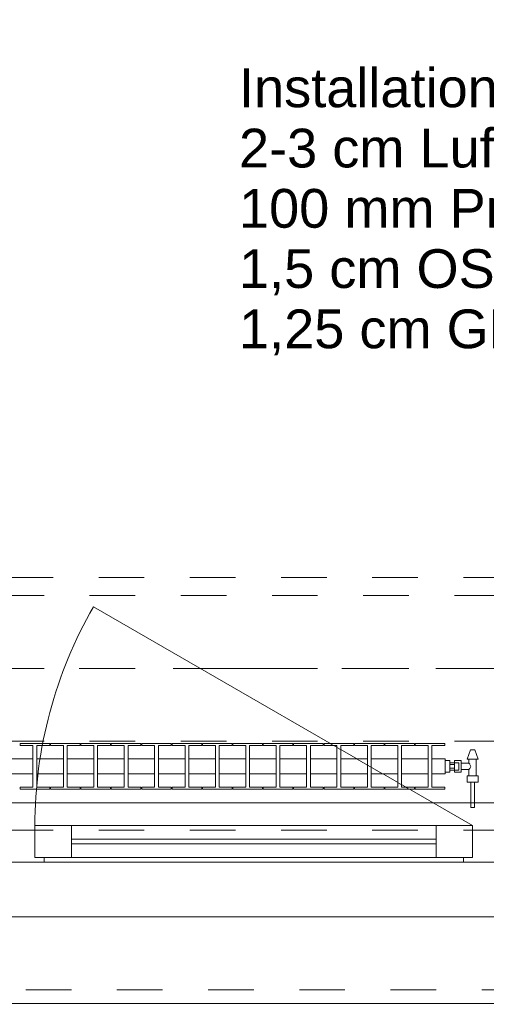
# Model space of a CAD drawing. Header units: metres. Extents: x -4 to 100, y -11 to 17.
# Tile 430 of 656: x 37.83 to 38.85, y -0.19 to 1.97. Entities that reach past the tile are written whole.
import ezdxf

# ---------------------------------------------------------------- set-up
doc = ezdxf.new("R2010")
doc.units = ezdxf.units.M
doc.header["$MEASUREMENT"] = 0
for name, pattern in [('Achse', [0.2, 0.1, -0.05, 0, -0.05]), ('Strichlinie doppelt', [0.546806, 0.264583, -0.105833, 0.070556, -0.105833]), ('Strichlinie eng', [0.115, 0.075, -0.04]), ('Untersicht', [0.1, 0.075, -0.025]), ('Wipeout_Contour', [1, 0, -1])]:
    doc.linetypes.add(name, pattern=pattern)
for name, color, linetype in [('152 - Bemaßung_ Beschriftung.Ausbau', 7, 'Continuous'), ('451 - Universal.Achsen Raster', 7, 'Continuous'), ('603 - Struktur.Bodenplatte_ Decke Roh', 7, 'Continuous'), ('604 - Struktur.Wand Aussen', 7, 'Continuous'), ('608 - Struktur.Träger', 7, 'Continuous'), ('650 - Abdeckung.Fußboden Aufbau', 7, 'Continuous'), ('653 - Abdeckung.TB Verkofferung', 7, 'Continuous'), ('801 - HKLSE.Heizung_ Klima_ Lüftung', 7, 'Continuous'), ('Neubau_152 - Bemaßung_ Beschriftung.Ausbau', 7, 'Continuous')]:
    doc.layers.add(name, color=color, linetype=linetype)
doc.styles.add('ERSTELLTER_STIL_2', font='txt')
doc.dimstyles.new('ERSTELLTER_STIL__3', dxfattribs={"dimtxt": 0.1, "dimasz": 0.0532, "dimexe": 0.18, "dimexo": 0.0625, "dimgap": 0, "dimtad": 1, "dimzin": 0, "dimdsep": 46, "dimtxsty": 'ERSTELLTER_STIL_2', "dimblk": 'ARROWHEAD_2', "dimblk1": 'ARROWHEAD_2', "dimblk2": 'ARROWHEAD_2', "dimcen": 0.09, "dimse1": 1, "dimse2": 1, "dimclrd": 7, "dimclre": 7, "dimclrt": 7, "dimazin": 0, "dimtfac": 1, "dimtdec": 4, "dimtmove": 0, "dimatfit": 3, "dimfxl": 1, "dimtolj": 1, "dimtzin": 0, "dimarcsym": 0})
doc.dimstyles.new('ERSTELLTER_STIL__4', dxfattribs={"dimtxt": 0.1, "dimasz": 0.0532, "dimexe": 0.18, "dimexo": 0.0625, "dimgap": 0, "dimtad": 1, "dimzin": 0, "dimdsep": 46, "dimtxsty": 'ERSTELLTER_STIL_2', "dimblk": 'ARROWHEAD_2', "dimblk1": 'ARROWHEAD_2', "dimblk2": 'ARROWHEAD_2', "dimcen": 0.09, "dimse1": 1, "dimse2": 1, "dimclrd": 7, "dimclre": 7, "dimclrt": 7, "dimazin": 0, "dimtfac": 1, "dimtdec": 4, "dimtmove": 2, "dimatfit": 3, "dimfxl": 1, "dimtolj": 1, "dimtzin": 0, "dimarcsym": 0})
doc.dimstyles.new('ERSTELLTER_STIL__5', dxfattribs={"dimtxt": 0.1, "dimasz": 0.0532, "dimexe": 0.18, "dimexo": 0.0625, "dimgap": 0, "dimtad": 1, "dimtih": 1, "dimtoh": 1, "dimzin": 0, "dimdsep": 46, "dimtxsty": 'ERSTELLTER_STIL_2', "dimblk": 'ARROWHEAD_2', "dimblk1": 'ARROWHEAD_2', "dimblk2": 'ARROWHEAD_2', "dimcen": 0.09, "dimse1": 1, "dimse2": 1, "dimclrd": 7, "dimclre": 7, "dimclrt": 7, "dimazin": 0, "dimtfac": 1, "dimtdec": 4, "dimtmove": 0, "dimatfit": 3, "dimfxl": 1, "dimtolj": 1, "dimtzin": 0, "dimarcsym": 0})
doc.dimstyles.new('ERSTELLTER_STIL__8', dxfattribs={"dimtxt": 0.18, "dimasz": 0.03648, "dimexe": 0.18, "dimexo": 0.0625, "dimgap": 0, "dimtad": 0, "dimtih": 1, "dimtoh": 1, "dimdec": 4, "dimzin": 0, "dimdsep": 46, "dimcen": 0.09, "dimadec": 0, "dimazin": 0, "dimtfac": 1, "dimtdec": 4, "dimtmove": 0, "dimatfit": 3, "dimldrblk": 'ARROWHEAD_11', "dimfxl": 1, "dimtolj": 1, "dimtzin": 0, "dimarcsym": 0})

# ---------------------------------------------------------------- blocks, each defined once
blk = doc.blocks.new('ARROWHEAD_11')
at = {"color": 0, "linetype": 'Continuous', "lineweight": 0}
blk.add_line((0, 0), (-1, 0), dxfattribs=at)
at = {"color": 0, "linetype": 'Continuous', "lineweight": 0, "const_width": 0.25, "flags": 128}
blk.add_lwpolyline([(-0.125, 0, 1), (0.125, 0, 1)], format="xyb", close=True, dxfattribs=at)
blk = doc.blocks.new('*D462')
at = {"layer": '152 - Bemaßung_ Beschriftung.Ausbau', "color": 7, "linetype": 'Continuous', "lineweight": 5}
for p, q in [((37.14, -4.1125), (37.14, -4.0075)), ((35.9602, -4.025), (35.9198, -4.095)), ((37.1602, -4.025), (37.1198, -4.095)), ((35.94, -4.06), (37.14, -4.06)), ((37.14, -4.06), (39.54, -4.06))]:
    blk.add_line(p, q, dxfattribs=at)
at = {"layer": '152 - Bemaßung_ Beschriftung.Ausbau', "color": 7, "lineweight": 5, "insert": (36.407, -4.04), "char_height": 0.1, "attachment_point": 7, "style": 'ERSTELLTER_STIL_2'}
blk.add_mtext('\\A1;{\\pql;\\fArial|b0|i0|c0|p38;1,20}', dxfattribs=at)
blk = doc.blocks.new('ARROWHEAD_2')
at = {"color": 0, "linetype": 'Continuous', "lineweight": 0}
for p, q in [((-0.378, -0.655), (0.378, 0.655)), ((0, 0), (-1, 0))]:
    blk.add_line(p, q, dxfattribs=at)
blk = doc.blocks.new('*D463')
at = {"layer": '152 - Bemaßung_ Beschriftung.Ausbau', "color": 7, "linetype": 'Continuous', "lineweight": 5}
for p, q in [((39.54, -4.1125), (39.54, -4.0075)), ((37.1602, -4.025), (37.1198, -4.095)), ((39.5602, -4.025), (39.5198, -4.095)), ((37.14, -4.06), (39.54, -4.06)), ((39.54, -4.06), (40.74, -4.06))]:
    blk.add_line(p, q, dxfattribs=at)
at = {"layer": '152 - Bemaßung_ Beschriftung.Ausbau', "color": 7, "lineweight": 5, "char_height": 0.1, "attachment_point": 7, "style": 'ERSTELLTER_STIL_2'}
for s, insert in [('\\A1;{\\pql;\\fArial|b0|i0|c0|p38;2,40}', (38.207, -4.04)), ('\\A1;{\\pql;\\fArial|b0|i0|c0|p38;2,01}', (38.207, -4.18))]:
    blk.add_mtext(s, dxfattribs=dict(at, insert=insert))
blk = doc.blocks.new('*D496')
at = {"layer": '152 - Bemaßung_ Beschriftung.Ausbau', "color": 7, "linetype": 'Continuous', "lineweight": 5}
for p, q in [((36.6, -4.6125), (36.6, -4.5075)), ((36.4802, -4.525), (36.4398, -4.595)), ((36.6202, -4.525), (36.5798, -4.595)), ((36.46, -4.56), (36.6, -4.56)), ((36.6, -4.56), (39.8925, -4.56))]:
    blk.add_line(p, q, dxfattribs=at)
blk = doc.blocks.new('*D497')
at = {"layer": '152 - Bemaßung_ Beschriftung.Ausbau', "color": 7, "linetype": 'Continuous', "lineweight": 5}
for p, q in [((39.8925, -4.6125), (39.8925, -4.5075)), ((36.6202, -4.525), (36.5798, -4.595)), ((39.9127, -4.525), (39.8723, -4.595)), ((36.6, -4.56), (39.8925, -4.56)), ((39.8925, -4.56), (40.05, -4.56))]:
    blk.add_line(p, q, dxfattribs=at)
at = {"layer": '152 - Bemaßung_ Beschriftung.Ausbau', "color": 7, "lineweight": 5, "char_height": 0.1, "attachment_point": 7, "style": 'ERSTELLTER_STIL_2'}
for s, insert in [('\\A1;{\\pql;\\fArial|b0|i0|c0|p38;15\\fArial|b0|i0|c0|p38;\\A1{\\H.66x;\\S75^  ;}}', (39.6203, -4.5416)), ('\\A1;{\\pql;\\fArial|b0|i0|c0|p38;3,29\\fArial|b0|i0|c0|p38;\\A1{\\H.66x;\\S25^  ;}}', (37.9372, -4.5594))]:
    blk.add_mtext(s, dxfattribs=dict(at, insert=insert))
blk = doc.blocks.new('*D541')
at = {"layer": '152 - Bemaßung_ Beschriftung.Ausbau', "color": 7, "linetype": 'Continuous', "lineweight": 5}
for p, q in [((36.68, -5.1125), (36.68, -5.0075)), ((36.4002, -5.025), (36.3598, -5.095)), ((36.7002, -5.025), (36.6598, -5.095)), ((36.38, -5.06), (36.68, -5.06)), ((36.68, -5.06), (39.98, -5.06))]:
    blk.add_line(p, q, dxfattribs=at)
at = {"layer": '152 - Bemaßung_ Beschriftung.Ausbau', "color": 7, "lineweight": 5, "insert": (36.4541, -5.04), "char_height": 0.1, "attachment_point": 7, "style": 'ERSTELLTER_STIL_2'}
blk.add_mtext('\\A1;{\\pql;\\fArial|b0|i0|c0|p38;30}', dxfattribs=at)
blk = doc.blocks.new('*D542')
at = {"layer": '152 - Bemaßung_ Beschriftung.Ausbau', "color": 7, "linetype": 'Continuous', "lineweight": 5}
for p, q in [((39.98, -5.1125), (39.98, -5.0075)), ((36.7002, -5.025), (36.6598, -5.095)), ((40.0002, -5.025), (39.9598, -5.095)), ((36.68, -5.06), (39.98, -5.06)), ((39.98, -5.06), (40.28, -5.06))]:
    blk.add_line(p, q, dxfattribs=at)
at = {"layer": '152 - Bemaßung_ Beschriftung.Ausbau', "color": 7, "lineweight": 5, "insert": (38.197, -5.04), "char_height": 0.1, "attachment_point": 7, "style": 'ERSTELLTER_STIL_2'}
blk.add_mtext('\\A1;{\\pql;\\fArial|b0|i0|c0|p38;3,30}', dxfattribs=at)
blk = doc.blocks.new('*D562')
at = {"layer": '152 - Bemaßung_ Beschriftung.Ausbau', "color": 7, "linetype": 'Continuous', "lineweight": 5}
for p, q in [((-0.1448, -6.025), (-0.1852, -6.095)), ((-0.165, -6.1125), (-0.165, -6.0075)), ((62.4048, -6.095), (62.4452, -6.025)), ((62.425, -6.1125), (62.425, -6.0075)), ((-0.1992, -6.06), (-0.165, -6.06)), ((-0.165, -6.06), (62.425, -6.06)), ((62.425, -6.06), (62.4593, -6.06))]:
    blk.add_line(p, q, dxfattribs=at)
at = {"layer": '152 - Bemaßung_ Beschriftung.Ausbau', "color": 7, "lineweight": 5, "insert": (30.959, -6.04), "char_height": 0.1, "attachment_point": 7, "style": 'ERSTELLTER_STIL_2'}
blk.add_mtext('\\A1;{\\pql;\\fArial|b0|i0|c0|p38;62,59}', dxfattribs=at)
blk = doc.blocks.new('*D712')
at = {"layer": '152 - Bemaßung_ Beschriftung.Ausbau', "color": 7, "linetype": 'Continuous', "lineweight": 5}
for p, q in [((45.7453, 0.0252), (45.8153, -0.0152)), ((45.7803, -0.07), (45.7803, 0.005)), ((45.7453, -0.0498), (45.8153, -0.0902)), ((45.8328, -0.07), (45.7278, -0.07))]:
    blk.add_line(p, q, dxfattribs=at)
at = {"color": 254, "linetype": 'Wipeout_Contour', "lineweight": 0, "ltscale": 182.403055}
blk.add_wipeout([(45.6694, -0.1053), (45.6694, 0.0635), (45.5265, 0.0635), (45.5265, -0.1053)], dxfattribs=at).dxf.layer = '152 - Bemaßung_ Beschriftung.Ausbau'
blk = doc.blocks.new('*D713')
at = {"layer": '152 - Bemaßung_ Beschriftung.Ausbau', "color": 7, "linetype": 'Continuous', "lineweight": 5}
for p, q in [((45.7803, 0.245), (45.7803, 3.72)), ((45.7453, 0.2652), (45.8153, 0.2248)), ((45.8328, 0.245), (45.7278, 0.245)), ((45.7803, 0.005), (45.7803, 0.245)), ((45.7453, 0.0252), (45.8153, -0.0152)), ((45.8328, 0.005), (45.7278, 0.005)), ((45.7803, -0.07), (45.7803, 0.005))]:
    blk.add_line(p, q, dxfattribs=at)
at = {"color": 254, "linetype": 'Wipeout_Contour', "lineweight": 0, "ltscale": 182.403055}
blk.add_wipeout([(45.6694, -0.1053), (45.6694, 0.0635), (45.5265, 0.0635), (45.5265, -0.1053)], dxfattribs=at).dxf.layer = '152 - Bemaßung_ Beschriftung.Ausbau'
at = {"color": 254, "linetype": 'Wipeout_Contour', "lineweight": 0, "ltscale": 182.853328}
blk.add_wipeout([(45.7791, 0.0304), (45.7791, 0.2196), (45.6416, 0.2196), (45.6416, 0.0304)], dxfattribs=at).dxf.layer = '152 - Bemaßung_ Beschriftung.Ausbau'
at = {"layer": '152 - Bemaßung_ Beschriftung.Ausbau', "color": 7, "lineweight": 5, "insert": (45.7603, 0.0491), "char_height": 0.1, "attachment_point": 7, "rotation": 90, "style": 'ERSTELLTER_STIL_2'}
blk.add_mtext('\\A1;{\\pql;\\fArial|b0|i0|c0|p38;24}', dxfattribs=at)
blk = doc.blocks.new('*D714')
at = {"layer": '152 - Bemaßung_ Beschriftung.Ausbau', "color": 7, "linetype": 'Continuous', "lineweight": 5}
for p, q in [((45.7453, 3.7402), (45.8153, 3.6998)), ((45.8328, 3.72), (45.7278, 3.72)), ((45.7803, 0.245), (45.7803, 3.72)), ((45.7453, 0.2652), (45.8153, 0.2248))]:
    blk.add_line(p, q, dxfattribs=at)
at = {"layer": '152 - Bemaßung_ Beschriftung.Ausbau', "color": 7, "lineweight": 5, "char_height": 0.1, "attachment_point": 7, "rotation": 90, "style": 'ERSTELLTER_STIL_2'}
for s, insert in [('\\A1;{\\pql;\\fArial|b0|i0|c0|p38;17\\fArial|b0|i0|c0|p38;\\A1{\\H.66x;\\S5^  ;}}', (45.7614, 3.4979)), ('\\A1;{\\pql;\\fArial|b0|i0|c0|p38;3,47\\fArial|b0|i0|c0|p38;\\A1{\\H.66x;\\S5^  ;}}', (45.7797, 1.7235))]:
    blk.add_mtext(s, dxfattribs=dict(at, insert=insert))
blk = doc.blocks.new('*D718')
at = {"layer": '152 - Bemaßung_ Beschriftung.Ausbau', "color": 7, "linetype": 'Continuous', "lineweight": 5}
for p, q in [((44.3412, 0.71), (44.3412, 0.84)), ((44.3062, 0.7302), (44.3762, 0.6898)), ((44.3937, 0.71), (44.2887, 0.71)), ((44.3412, 0.245), (44.3412, 0.71)), ((44.3062, 0.2652), (44.3762, 0.2248)), ((44.3937, 0.245), (44.2887, 0.245)), ((44.3412, 0.2108), (44.3412, 0.245))]:
    blk.add_line(p, q, dxfattribs=at)
at = {"layer": '152 - Bemaßung_ Beschriftung.Ausbau', "color": 7, "lineweight": 5, "char_height": 0.1, "attachment_point": 7, "rotation": 90, "style": 'ERSTELLTER_STIL_2'}
for s, insert in [('\\A1;{\\pql;\\fArial|b0|i0|c0|p38;13}', (44.3212, 0.538)), ('\\A1;{\\pql;\\fArial|b0|i0|c0|p38;46\\fArial|b0|i0|c0|p38;\\A1{\\H.66x;\\S5^  ;}}', (44.3229, 0.0229))]:
    blk.add_mtext(s, dxfattribs=dict(at, insert=insert))
blk = doc.blocks.new('*D727')
at = {"layer": '152 - Bemaßung_ Beschriftung.Ausbau', "color": 7, "linetype": 'Continuous', "lineweight": 5}
for p, q in [((40.9797, 0.93), (40.8747, 0.93)), ((40.8922, 0.9502), (40.9622, 0.9098)), ((40.9272, 0.245), (40.9272, 0.93)), ((40.8922, 0.2652), (40.9622, 0.2248)), ((40.9797, 0.245), (40.8747, 0.245)), ((40.9272, 0.2108), (40.9272, 0.245))]:
    blk.add_line(p, q, dxfattribs=at)
at = {"layer": '152 - Bemaßung_ Beschriftung.Ausbau', "color": 7, "lineweight": 5, "char_height": 0.1, "attachment_point": 7, "rotation": 90, "style": 'ERSTELLTER_STIL_2'}
for s, insert in [('\\A1;{\\pql;\\fArial|b0|i0|c0|p38;68\\fArial|b0|i0|c0|p38;\\A1{\\H.66x;\\S5^  ;}}', (40.9088, 0.4486)), ('\\A1;{\\pql;\\fArial|b0|i0|c0|p38;3}', (40.9072, 0.8339))]:
    blk.add_mtext(s, dxfattribs=dict(at, insert=insert))
blk = doc.blocks.new('*D747')
at = {"layer": '152 - Bemaßung_ Beschriftung.Ausbau', "color": 7, "linetype": 'Continuous', "lineweight": 5}
for p, q in [((-0.165, -5.6125), (-0.165, -5.5075)), ((43.74, -5.6125), (43.74, -5.5075)), ((-0.1448, -5.525), (-0.1852, -5.595)), ((43.7602, -5.525), (43.7198, -5.595)), ((-0.1992, -5.56), (-0.165, -5.56)), ((-0.165, -5.56), (43.74, -5.56)), ((43.74, -5.56), (43.89, -5.56))]:
    blk.add_line(p, q, dxfattribs=at)
at = {"layer": '152 - Bemaßung_ Beschriftung.Ausbau', "color": 7, "lineweight": 5, "char_height": 0.1, "attachment_point": 7, "style": 'ERSTELLTER_STIL_2'}
for s, insert in [('\\A1;{\\pql;\\fArial|b0|i0|c0|p38;43,90\\fArial|b0|i0|c0|p38;\\A1{\\H.66x;\\S5^  ;}}', (21.5915, -5.5594)), ('\\A1;{\\pql;\\fArial|b0|i0|c0|p38;15}', (43.7399, -5.5505))]:
    blk.add_mtext(s, dxfattribs=dict(at, insert=insert))

msp = doc.modelspace()

# ---------------------------------------------------------------- linework, layer by layer
at = {"layer": '451 - Universal.Achsen Raster', "color": 160, "linetype": 'Strichlinie doppelt', "lineweight": 9, "true_color": 0x3232ff}
msp.add_line((64.935, 0.55), (-3.175, 0.55), dxfattribs=at)
at = {"layer": '603 - Struktur.Bodenplatte_ Decke Roh', "color": 7, "linetype": 'Continuous', "lineweight": 18, "flags": 128}
msp.add_lwpolyline([(-0.015, 13.695), (-0.015, 0.005), (43.89, 0.005)], dxfattribs=at)
at = {"layer": '604 - Struktur.Wand Aussen', "color": 7, "linetype": 'Continuous', "lineweight": 13}
for p, q in [((37.82, 0.195), (37.84, 0.195)), ((37.84, 0.195), (37.86, 0.195)), ((37.86, 0.135), (37.86, 0.205)), ((37.86, 0.205), (37.94, 0.205)), ((37.86, 0.195), (37.86, 0.135)), ((37.94, 0.205), (38.74, 0.205)), ((37.94, 0.205), (37.94, 0.135)), ((38.74, 0.135), (38.74, 0.205)), ((38.74, 0.205), (38.82, 0.205)), ((38.82, 0.205), (38.82, 0.135)), ((38.82, 0.135), (38.82, 0.195)), ((38.82, 0.195), (38.84, 0.195)), ((38.84, 0.195), (38.86, 0.195)), ((37.94, 0.175), (38.74, 0.175)), ((38.74, 0.165), (37.94, 0.165)), ((37.86, 0.135), (37.88, 0.135)), ((37.94, 0.135), (37.86, 0.135)), ((37.88, 0.135), (37.88, 0.125)), ((38.74, 0.135), (37.94, 0.135)), ((38.82, 0.135), (38.74, 0.135)), ((38.8, 0.125), (38.8, 0.135)), ((38.8, 0.135), (38.82, 0.135)), ((37.84, 0.125), (37.8, 0.125)), ((37.88, 0.125), (37.84, 0.125)), ((38.8, 0.125), (37.88, 0.125)), ((38.84, 0.125), (38.8, 0.125)), ((38.88, 0.125), (38.84, 0.125))]:
    msp.add_line(p, q, dxfattribs=at)
at = {"layer": '604 - Struktur.Wand Aussen', "color": 7, "linetype": 'Strichlinie eng', "lineweight": 9}
msp.add_line((37.24, -0.155), (39.44, -0.155), dxfattribs=at)
at = {"layer": '604 - Struktur.Wand Aussen', "color": 7, "linetype": 'Continuous', "lineweight": 9}
msp.add_line((37.24, -0.185), (39.44, -0.185), dxfattribs=at)
at = {"layer": '608 - Struktur.Träger', "color": 7, "linetype": 'Untersicht', "lineweight": 13}
msp.add_line((0.38, 0.71), (61.88, 0.71), dxfattribs=at)
at = {"layer": '608 - Struktur.Träger', "color": 7, "linetype": 'Achse', "lineweight": 9}
msp.add_line((0.38, 0.55), (61.88, 0.55), dxfattribs=at)
at = {"layer": '650 - Abdeckung.Fußboden Aufbau', "color": 7, "linetype": 'Continuous', "lineweight": 13, "flags": 128}
msp.add_lwpolyline([(36.6, 0.71), (36.69, 0.71), (36.69, 0.255), (39.8925, 0.255), (39.8925, 5.8285), (38.86, 5.8285)], dxfattribs=at)
at = {"layer": '653 - Abdeckung.TB Verkofferung', "color": 7, "linetype": 'Untersicht', "lineweight": 9}
for p, q in [((36.6, 0.7495), (40.05, 0.7495)), ((36.6, 0.195), (40.05, 0.195))]:
    msp.add_line(p, q, dxfattribs=at)

# ---------------------------------------------------------------- texts
at = {"layer": 'Neubau_152 - Bemaßung_ Beschriftung.Ausbau', "color": 1, "linetype": 'Continuous', "lineweight": 13, "insert": (38.3076, 1.866), "char_height": 0.085, "attachment_point": 1, "line_spacing_factor": 0.932929, "style": 'ERSTELLTER_STIL_2'}
msp.add_mtext('\\A1;{\\pql;\\fArial|b0|i0|c0|p38;Installationswand\\P\\pql;\\fArial|b0|i0|c0|p38;2-3 cm Luftschicht\\P\\pql;\\fArial|b0|i0|c0|p38;100\\fArial|b0|i0|c0|p38; mm Profil\\P\\pql;\\fArial|b0|i0|c0|p38;1,5 cm OSB\\P\\pql;\\fArial|b0|i0|c0|p38;1,25 cm GKB }', dxfattribs=at)

# ---------------------------------------------------------------- dimensions: what is measured, and where the dimension line sits
at = {"layer": '152 - Bemaßung_ Beschriftung.Ausbau', "color": 7, "linetype": 'Continuous', "lineweight": 5}
for base, p1, p2, picture, middle in [((37.14, -4.06), (35.94, 0.125), (37.14, 0.125), '*D462', (36.5369, -3.99)), ((39.54, -4.06), (37.14, 0.125), (39.54, 0.125), '*D463', (38.3369, -3.99)), ((62.425, -6.06), (-0.165, -0.145), (62.425, -0.145), '*D562', (31.127, -5.99)), ((43.7400000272, -5.5599999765), (-0.165, -0.145), (43.7400000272, -0.145), '*D747', (21.8945452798, -5.4899999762))]:
    dim = msp.add_linear_dim(base=base, p1=p1, p2=p2, angle=0, dimstyle='ERSTELLTER_STIL__5', dxfattribs=at)
    dim.commit()
    dim.dimension.update_dxf_attribs({"geometry": picture, "text_midpoint": middle, "dimtype": 160})

# ---------------------------------------------------------------- leaders
at = {"layer": 'Neubau_152 - Bemaßung_ Beschriftung.Ausbau', "color": 1, "linetype": 'Continuous', "lineweight": 13, "annotation_type": 0, "has_hookline": 1, "hookline_direction": 1, "text_width": 0.9584}
msp.add_leader([(39.905, 1.5393), (39.3026, 1.866), (39.266, 1.866)], dimstyle='ERSTELLTER_STIL__8', dxfattribs=at)

# ---------------------------------------------------------------- next in the draw order: wipeouts: each hides what was drawn before it
at = {"color": 254, "linetype": 'Wipeout_Contour', "lineweight": 0, "ltscale": 9336.451758}
msp.add_wipeout([(37.76, 0.3183), (37.7892, 0.3183), (37.7892, 0.2892), (37.7608, 0.2892), (37.7608, 0.285), (37.8258, 0.285), (37.8258, 0.2892), (37.7975, 0.2892), (37.7975, 0.3183), (37.8558, 0.3183), (37.8558, 0.2892), (37.8275, 0.2892), (37.8275, 0.285), (37.8925, 0.285), (37.8925, 0.2892), (37.8642, 0.2892), (37.8642, 0.3183), (37.9225, 0.3183), (37.9225, 0.2892), (37.8942, 0.2892), (37.8942, 0.285), (37.9592, 0.285), (37.9592, 0.2892), (37.9308, 0.2892), (37.9308, 0.3183), (37.9892, 0.3183), (37.9892, 0.2892), (37.9608, 0.2892), (37.9608, 0.285), (38.0258, 0.285), (38.0258, 0.2892), (37.9975, 0.2892), (37.9975, 0.3183), (38.0558, 0.3183), (38.0558, 0.2892), (38.0275, 0.2892), (38.0275, 0.285), (38.0925, 0.285), (38.0925, 0.2892), (38.0642, 0.2892), (38.0642, 0.3183), (38.1225, 0.3183), (38.1225, 0.2892), (38.0942, 0.2892), (38.0942, 0.285), (38.1592, 0.285), (38.1592, 0.2892), (38.1308, 0.2892), (38.1308, 0.3183), (38.1892, 0.3183), (38.1892, 0.2892), (38.1608, 0.2892), (38.1608, 0.285), (38.2258, 0.285), (38.2258, 0.2892), (38.1975, 0.2892), (38.1975, 0.3183), (38.2558, 0.3183), (38.2558, 0.2892), (38.2275, 0.2892), (38.2275, 0.285), (38.2925, 0.285), (38.2925, 0.2892), (38.2642, 0.2892), (38.2642, 0.3183), (38.3225, 0.3183), (38.3225, 0.2892), (38.2942, 0.2892), (38.2942, 0.285), (38.3592, 0.285), (38.3592, 0.2892), (38.3308, 0.2892), (38.3308, 0.3183), (38.3892, 0.3183), (38.3892, 0.2892), (38.3608, 0.2892), (38.3608, 0.285), (38.4258, 0.285), (38.4258, 0.2892), (38.3975, 0.2892), (38.3975, 0.3183), (38.4558, 0.3183), (38.4558, 0.2892), (38.4275, 0.2892), (38.4275, 0.285), (38.4925, 0.285), (38.4925, 0.2892), (38.4642, 0.2892), (38.4642, 0.3183), (38.5225, 0.3183), (38.5225, 0.2892), (38.4942, 0.2892), (38.4942, 0.285), (38.5592, 0.285), (38.5592, 0.2892), (38.5308, 0.2892), (38.5308, 0.3183), (38.5892, 0.3183), (38.5892, 0.2892), (38.5608, 0.2892), (38.5608, 0.285), (38.6258, 0.285), (38.6258, 0.2892), (38.5975, 0.2892), (38.5975, 0.3183), (38.6558, 0.3183), (38.6558, 0.2892), (38.6275, 0.2892), (38.6275, 0.285), (38.6925, 0.285), (38.6925, 0.2892), (38.6642, 0.2892), (38.6642, 0.3183), (38.7225, 0.3183), (38.7225, 0.2892), (38.6942, 0.2892), (38.6942, 0.285), (38.7592, 0.285), (38.7592, 0.2892), (38.7308, 0.2892), (38.7308, 0.3183), (38.76, 0.3183), (38.76, 0.3517), (38.7308, 0.3517), (38.7308, 0.3808), (38.7592, 0.3808), (38.7592, 0.385), (38.6942, 0.385), (38.6942, 0.3808), (38.7225, 0.3808), (38.7225, 0.3517), (38.6642, 0.3517), (38.6642, 0.3808), (38.6925, 0.3808), (38.6925, 0.385), (38.6275, 0.385), (38.6275, 0.3808), (38.6558, 0.3808), (38.6558, 0.3517), (38.5975, 0.3517), (38.5975, 0.3808), (38.6258, 0.3808), (38.6258, 0.385), (38.5608, 0.385), (38.5608, 0.3808), (38.5892, 0.3808), (38.5892, 0.3517), (38.5308, 0.3517), (38.5308, 0.3808), (38.5592, 0.3808), (38.5592, 0.385), (38.4942, 0.385), (38.4942, 0.3808), (38.5225, 0.3808), (38.5225, 0.3517), (38.4642, 0.3517), (38.4642, 0.3808), (38.4925, 0.3808), (38.4925, 0.385), (38.4275, 0.385), (38.4275, 0.3808), (38.4558, 0.3808), (38.4558, 0.3517), (38.3975, 0.3517), (38.3975, 0.3808), (38.4258, 0.3808), (38.4258, 0.385), (38.3608, 0.385), (38.3608, 0.3808), (38.3892, 0.3808), (38.3892, 0.3517), (38.3308, 0.3517), (38.3308, 0.3808), (38.3592, 0.3808), (38.3592, 0.385), (38.2942, 0.385), (38.2942, 0.3808), (38.3225, 0.3808), (38.3225, 0.3517), (38.2642, 0.3517), (38.2642, 0.3808), (38.2925, 0.3808), (38.2925, 0.385), (38.2275, 0.385), (38.2275, 0.3808), (38.2558, 0.3808), (38.2558, 0.3517), (38.1975, 0.3517), (38.1975, 0.3808), (38.2258, 0.3808), (38.2258, 0.385), (38.1608, 0.385), (38.1608, 0.3808), (38.1892, 0.3808), (38.1892, 0.3517), (38.1308, 0.3517), (38.1308, 0.3808), (38.1592, 0.3808), (38.1592, 0.385), (38.0942, 0.385), (38.0942, 0.3808), (38.1225, 0.3808), (38.1225, 0.3517), (38.0642, 0.3517), (38.0642, 0.3808), (38.0925, 0.3808), (38.0925, 0.385), (38.0275, 0.385), (38.0275, 0.3808), (38.0558, 0.3808), (38.0558, 0.3517), (37.9975, 0.3517), (37.9975, 0.3808), (38.0258, 0.3808), (38.0258, 0.385), (37.9608, 0.385), (37.9608, 0.3808), (37.9892, 0.3808), (37.9892, 0.3517), (37.9308, 0.3517), (37.9308, 0.3808), (37.9592, 0.3808), (37.9592, 0.385), (37.8942, 0.385), (37.8942, 0.3808), (37.9225, 0.3808), (37.9225, 0.3517), (37.8642, 0.3517), (37.8642, 0.3808), (37.8925, 0.3808), (37.8925, 0.385), (37.8275, 0.385), (37.8275, 0.3808), (37.8558, 0.3808), (37.8558, 0.3517), (37.7975, 0.3517), (37.7975, 0.3808), (37.8258, 0.3808), (37.8258, 0.385), (37.7608, 0.385), (37.7608, 0.3808), (37.7892, 0.3808), (37.7892, 0.3517), (37.76, 0.3517)], dxfattribs=at).dxf.layer = '801 - HKLSE.Heizung_ Klima_ Lüftung'

# ---------------------------------------------------------------- next in the draw order: linework, layer by layer
at = {"layer": '604 - Struktur.Wand Aussen', "color": 7, "linetype": 'Continuous', "lineweight": 9}
msp.add_arc((38.82, 0.205), 0.96, 150, 180, dxfattribs=at)
at = {"layer": '608 - Struktur.Träger', "color": 7, "linetype": 'Untersicht', "lineweight": 13}
msp.add_line((0.38, 0.39), (61.88, 0.39), dxfattribs=at)
at = {"layer": '801 - HKLSE.Heizung_ Klima_ Lüftung', "color": 7, "linetype": 'Continuous', "lineweight": 5}
for p, q in [((37.8275, 0.385), (37.8925, 0.385)), ((37.8275, 0.3808), (37.8275, 0.385)), ((37.8275, 0.385), (37.8925, 0.385)), ((37.8275, 0.3808), (37.8275, 0.385)), ((37.8558, 0.3808), (37.8275, 0.3808)), ((37.8558, 0.2892), (37.8558, 0.3808)), ((37.8925, 0.3808), (37.8642, 0.3808)), ((37.8642, 0.3808), (37.8642, 0.2892)), ((37.8925, 0.385), (37.8925, 0.3808)), ((37.8925, 0.385), (37.8925, 0.3808)), ((37.8942, 0.385), (37.9592, 0.385)), ((37.8942, 0.385), (37.9592, 0.385)), ((37.8942, 0.3808), (37.8942, 0.385)), ((37.9225, 0.3808), (37.8942, 0.3808)), ((37.9225, 0.2892), (37.9225, 0.3808)), ((37.9592, 0.3808), (37.9308, 0.3808)), ((37.9308, 0.3808), (37.9308, 0.2892)), ((37.9592, 0.385), (37.9592, 0.3808)), ((37.9592, 0.385), (37.9592, 0.3808)), ((37.9608, 0.385), (38.0258, 0.385)), ((37.9608, 0.385), (38.0258, 0.385)), ((37.9608, 0.3808), (37.9608, 0.385)), ((37.9892, 0.3808), (37.9608, 0.3808)), ((37.9892, 0.2892), (37.9892, 0.3808)), ((38.0258, 0.3808), (37.9975, 0.3808)), ((37.9975, 0.3808), (37.9975, 0.2892)), ((38.0258, 0.385), (38.0258, 0.3808)), ((38.0275, 0.385), (38.0925, 0.385)), ((38.0275, 0.3808), (38.0275, 0.385)), ((38.0275, 0.385), (38.0925, 0.385)), ((38.0275, 0.3808), (38.0275, 0.385)), ((38.0558, 0.3808), (38.0275, 0.3808)), ((38.0558, 0.2892), (38.0558, 0.3808)), ((38.0925, 0.3808), (38.0642, 0.3808)), ((38.0642, 0.3808), (38.0642, 0.2892)), ((38.0925, 0.385), (38.0925, 0.3808)), ((38.0925, 0.385), (38.0925, 0.3808)), ((38.0942, 0.385), (38.1592, 0.385)), ((38.0942, 0.385), (38.1592, 0.385)), ((38.0942, 0.3808), (38.0942, 0.385)), ((38.1225, 0.3808), (38.0942, 0.3808)), ((38.1225, 0.2892), (38.1225, 0.3808)), ((38.1592, 0.3808), (38.1308, 0.3808)), ((38.1308, 0.3808), (38.1308, 0.2892)), ((38.1592, 0.385), (38.1592, 0.3808)), ((38.1608, 0.385), (38.2258, 0.385)), ((38.1608, 0.3808), (38.1608, 0.385)), ((38.1608, 0.385), (38.2258, 0.385)), ((38.1608, 0.3808), (38.1608, 0.385)), ((38.1892, 0.3808), (38.1608, 0.3808)), ((38.1892, 0.2892), (38.1892, 0.3808)), ((38.2258, 0.3808), (38.1975, 0.3808)), ((38.1975, 0.3808), (38.1975, 0.2892)), ((38.2258, 0.385), (38.2258, 0.3808)), ((38.2275, 0.385), (38.2925, 0.385)), ((38.2275, 0.385), (38.2925, 0.385)), ((38.2275, 0.3808), (38.2275, 0.385)), ((38.2558, 0.3808), (38.2275, 0.3808)), ((38.2558, 0.2892), (38.2558, 0.3808)), ((38.2925, 0.3808), (38.2642, 0.3808)), ((38.2642, 0.3808), (38.2642, 0.2892)), ((38.2925, 0.385), (38.2925, 0.3808)), ((38.2925, 0.385), (38.2925, 0.3808)), ((38.2942, 0.385), (38.3592, 0.385)), ((38.2942, 0.385), (38.3592, 0.385)), ((38.2942, 0.3808), (38.2942, 0.385)), ((38.3225, 0.3808), (38.2942, 0.3808)), ((38.3225, 0.2892), (38.3225, 0.3808)), ((38.3592, 0.3808), (38.3308, 0.3808)), ((38.3308, 0.3808), (38.3308, 0.2892)), ((38.3592, 0.385), (38.3592, 0.3808)), ((38.3592, 0.385), (38.3592, 0.3808)), ((38.3608, 0.385), (38.4258, 0.385)), ((38.3608, 0.3808), (38.3608, 0.385)), ((38.3608, 0.385), (38.4258, 0.385)), ((38.3608, 0.3808), (38.3608, 0.385)), ((38.3892, 0.3808), (38.3608, 0.3808)), ((38.3892, 0.2892), (38.3892, 0.3808)), ((38.4258, 0.3808), (38.3975, 0.3808)), ((38.3975, 0.3808), (38.3975, 0.2892)), ((38.4258, 0.385), (38.4258, 0.3808)), ((38.4275, 0.385), (38.4925, 0.385)), ((38.4275, 0.385), (38.4925, 0.385)), ((38.4275, 0.3808), (38.4275, 0.385)), ((38.4558, 0.3808), (38.4275, 0.3808)), ((38.4558, 0.2892), (38.4558, 0.3808)), ((38.4925, 0.3808), (38.4642, 0.3808)), ((38.4642, 0.3808), (38.4642, 0.2892)), ((38.4925, 0.385), (38.4925, 0.3808)), ((38.4942, 0.385), (38.5592, 0.385)), ((38.4942, 0.385), (38.5592, 0.385)), ((38.4942, 0.3808), (38.4942, 0.385)), ((38.5225, 0.3808), (38.4942, 0.3808)), ((38.5225, 0.2892), (38.5225, 0.3808)), ((38.5592, 0.3808), (38.5308, 0.3808)), ((38.5308, 0.3808), (38.5308, 0.2892)), ((38.5592, 0.385), (38.5592, 0.3808)), ((38.5592, 0.385), (38.5592, 0.3808)), ((38.5608, 0.385), (38.6258, 0.385)), ((38.5608, 0.3808), (38.5608, 0.385)), ((38.5608, 0.385), (38.6258, 0.385)), ((38.5608, 0.3808), (38.5608, 0.385)), ((38.5892, 0.3808), (38.5608, 0.3808)), ((38.5892, 0.2892), (38.5892, 0.3808)), ((38.6258, 0.3808), (38.5975, 0.3808)), ((38.5975, 0.3808), (38.5975, 0.2892)), ((38.6258, 0.385), (38.6258, 0.3808)), ((38.6275, 0.385), (38.6925, 0.385)), ((38.6275, 0.3808), (38.6275, 0.385)), ((38.6275, 0.385), (38.6925, 0.385)), ((38.6275, 0.3808), (38.6275, 0.385)), ((38.6558, 0.3808), (38.6275, 0.3808)), ((38.6558, 0.2892), (38.6558, 0.3808)), ((38.6925, 0.3808), (38.6642, 0.3808)), ((38.6642, 0.3808), (38.6642, 0.2892)), ((38.6925, 0.385), (38.6925, 0.3808)), ((38.6925, 0.385), (38.6925, 0.3808)), ((38.6942, 0.385), (38.7592, 0.385)), ((38.6942, 0.3808), (38.6942, 0.385)), ((38.6942, 0.385), (38.7592, 0.385)), ((38.6942, 0.3808), (38.6942, 0.385)), ((38.7225, 0.3808), (38.6942, 0.3808)), ((38.7225, 0.2892), (38.7225, 0.3808)), ((38.7308, 0.3808), (38.7308, 0.2892)), ((37.7975, 0.3517), (37.8558, 0.3517)), ((37.8642, 0.3517), (37.9225, 0.3517)), ((37.9308, 0.3517), (37.9892, 0.3517)), ((37.9975, 0.3517), (38.0558, 0.3517)), ((38.0642, 0.3517), (38.1225, 0.3517)), ((38.1308, 0.3517), (38.1892, 0.3517)), ((38.1975, 0.3517), (38.2558, 0.3517)), ((38.2642, 0.3517), (38.3225, 0.3517)), ((38.3308, 0.3517), (38.3892, 0.3517)), ((38.3975, 0.3517), (38.4558, 0.3517)), ((38.4642, 0.3517), (38.5225, 0.3517)), ((38.5308, 0.3517), (38.5892, 0.3517)), ((38.5975, 0.3517), (38.6558, 0.3517)), ((38.6642, 0.3517), (38.7225, 0.3517)), ((37.7975, 0.3183), (37.8558, 0.3183)), ((37.8642, 0.3183), (37.9225, 0.3183)), ((37.9308, 0.3183), (37.9892, 0.3183)), ((37.9975, 0.3183), (38.0558, 0.3183)), ((38.0642, 0.3183), (38.1225, 0.3183)), ((38.1308, 0.3183), (38.1892, 0.3183)), ((38.1975, 0.3183), (38.2558, 0.3183)), ((38.2642, 0.3183), (38.3225, 0.3183)), ((38.3308, 0.3183), (38.3892, 0.3183)), ((38.3975, 0.3183), (38.4558, 0.3183)), ((38.4642, 0.3183), (38.5225, 0.3183)), ((38.5308, 0.3183), (38.5892, 0.3183)), ((38.5975, 0.3183), (38.6558, 0.3183)), ((38.6642, 0.3183), (38.7225, 0.3183)), ((37.8275, 0.285), (37.8275, 0.2892)), ((37.8275, 0.285), (37.8275, 0.2892)), ((37.8275, 0.2892), (37.8558, 0.2892)), ((37.8925, 0.285), (37.8275, 0.285)), ((37.8642, 0.2892), (37.8925, 0.2892)), ((37.8925, 0.2892), (37.8925, 0.285)), ((37.8925, 0.2892), (37.8925, 0.285)), ((37.8942, 0.285), (37.8942, 0.2892)), ((37.8942, 0.2892), (37.9225, 0.2892)), ((37.9592, 0.285), (37.8942, 0.285)), ((37.9308, 0.2892), (37.9592, 0.2892)), ((37.9592, 0.2892), (37.9592, 0.285)), ((37.9592, 0.2892), (37.9592, 0.285)), ((37.9608, 0.285), (37.9608, 0.2892)), ((37.9608, 0.2892), (37.9892, 0.2892)), ((38.0258, 0.285), (37.9608, 0.285)), ((37.9975, 0.2892), (38.0258, 0.2892)), ((38.0258, 0.2892), (38.0258, 0.285)), ((38.0275, 0.285), (38.0275, 0.2892)), ((38.0275, 0.285), (38.0275, 0.2892)), ((38.0275, 0.2892), (38.0558, 0.2892)), ((38.0925, 0.285), (38.0275, 0.285)), ((38.0642, 0.2892), (38.0925, 0.2892)), ((38.0925, 0.2892), (38.0925, 0.285)), ((38.0925, 0.2892), (38.0925, 0.285)), ((38.0942, 0.285), (38.0942, 0.2892)), ((38.0942, 0.2892), (38.1225, 0.2892)), ((38.1592, 0.285), (38.0942, 0.285)), ((38.1308, 0.2892), (38.1592, 0.2892)), ((38.1592, 0.2892), (38.1592, 0.285)), ((38.1608, 0.285), (38.1608, 0.2892)), ((38.1608, 0.285), (38.1608, 0.2892)), ((38.1608, 0.2892), (38.1892, 0.2892)), ((38.2258, 0.285), (38.1608, 0.285)), ((38.1975, 0.2892), (38.2258, 0.2892)), ((38.2258, 0.2892), (38.2258, 0.285)), ((38.2275, 0.285), (38.2275, 0.2892)), ((38.2275, 0.2892), (38.2558, 0.2892)), ((38.2925, 0.285), (38.2275, 0.285)), ((38.2642, 0.2892), (38.2925, 0.2892)), ((38.2925, 0.2892), (38.2925, 0.285)), ((38.2925, 0.2892), (38.2925, 0.285)), ((38.2942, 0.285), (38.2942, 0.2892)), ((38.2942, 0.2892), (38.3225, 0.2892)), ((38.3592, 0.285), (38.2942, 0.285)), ((38.3308, 0.2892), (38.3592, 0.2892)), ((38.3592, 0.2892), (38.3592, 0.285)), ((38.3592, 0.2892), (38.3592, 0.285)), ((38.3608, 0.285), (38.3608, 0.2892)), ((38.3608, 0.285), (38.3608, 0.2892)), ((38.3608, 0.2892), (38.3892, 0.2892)), ((38.4258, 0.285), (38.3608, 0.285)), ((38.3975, 0.2892), (38.4258, 0.2892)), ((38.4258, 0.2892), (38.4258, 0.285)), ((38.4275, 0.285), (38.4275, 0.2892)), ((38.4275, 0.2892), (38.4558, 0.2892)), ((38.4925, 0.285), (38.4275, 0.285)), ((38.4642, 0.2892), (38.4925, 0.2892)), ((38.4925, 0.2892), (38.4925, 0.285)), ((38.4942, 0.285), (38.4942, 0.2892)), ((38.4942, 0.2892), (38.5225, 0.2892)), ((38.5592, 0.285), (38.4942, 0.285)), ((38.5308, 0.2892), (38.5592, 0.2892)), ((38.5592, 0.2892), (38.5592, 0.285)), ((38.5592, 0.2892), (38.5592, 0.285)), ((38.5608, 0.285), (38.5608, 0.2892)), ((38.5608, 0.285), (38.5608, 0.2892)), ((38.5608, 0.2892), (38.5892, 0.2892)), ((38.6258, 0.285), (38.5608, 0.285)), ((38.5975, 0.2892), (38.6258, 0.2892)), ((38.6258, 0.2892), (38.6258, 0.285)), ((38.6275, 0.285), (38.6275, 0.2892)), ((38.6275, 0.285), (38.6275, 0.2892)), ((38.6275, 0.2892), (38.6558, 0.2892)), ((38.6925, 0.285), (38.6275, 0.285)), ((38.6642, 0.2892), (38.6925, 0.2892)), ((38.6925, 0.2892), (38.6925, 0.285)), ((38.6925, 0.2892), (38.6925, 0.285)), ((38.6942, 0.285), (38.6942, 0.2892)), ((38.6942, 0.285), (38.6942, 0.2892)), ((38.6942, 0.2892), (38.7225, 0.2892))]:
    msp.add_line(p, q, dxfattribs=at)

# ---------------------------------------------------------------- next in the draw order: wipeouts: each hides what was drawn before it
at = {"color": 254, "linetype": 'Wipeout_Contour', "lineweight": 0, "ltscale": 1239.373529}
msp.add_wipeout([(38.76, 0.348), (38.76, 0.322), (38.77, 0.322), (38.77, 0.327), (38.78, 0.327), (38.78, 0.322), (38.795, 0.322), (38.795, 0.328), (38.812, 0.328), (38.812, 0.314), (38.808, 0.314), (38.808, 0.3), (38.816, 0.3), (38.816, 0.245), (38.824, 0.245), (38.824, 0.3), (38.832, 0.3), (38.832, 0.314), (38.828, 0.314), (38.828, 0.351), (38.832, 0.351), (38.825, 0.371), (38.815, 0.371), (38.808, 0.351), (38.812, 0.351), (38.812, 0.342), (38.795, 0.342), (38.795, 0.348), (38.78, 0.348), (38.78, 0.343), (38.77, 0.343), (38.77, 0.348)], dxfattribs=at).dxf.layer = '801 - HKLSE.Heizung_ Klima_ Lüftung'

# ---------------------------------------------------------------- next in the draw order: linework, layer by layer
at = {"layer": '604 - Struktur.Wand Aussen', "color": 7, "linetype": 'Continuous', "lineweight": 9}
for p, q in [((38.82, 0.205), (37.9886, 0.685)), ((37.15, 0.255), (39.53, 0.255))]:
    msp.add_line(p, q, dxfattribs=at)
at = {"layer": '604 - Struktur.Wand Aussen', "color": 7, "linetype": 'Strichlinie eng', "lineweight": 9}
msp.add_line((37.15, 0.255), (39.53, 0.255), dxfattribs=at)
at = {"layer": '801 - HKLSE.Heizung_ Klima_ Lüftung', "color": 7, "linetype": 'Continuous', "lineweight": 5}
for p, q in [((38.7592, 0.3808), (38.7308, 0.3808)), ((38.7592, 0.385), (38.7592, 0.3808)), ((38.808, 0.351), (38.815, 0.371)), ((38.815, 0.371), (38.8165, 0.371)), ((38.8165, 0.371), (38.82, 0.371)), ((38.82, 0.371), (38.8235, 0.371)), ((38.8235, 0.371), (38.825, 0.371)), ((38.832, 0.351), (38.825, 0.371)), ((38.7308, 0.3517), (38.76, 0.3517)), ((38.76, 0.3468), (38.76, 0.3517)), ((38.76, 0.348), (38.77, 0.348)), ((38.76, 0.348), (38.77, 0.348)), ((38.76, 0.348), (38.77, 0.348)), ((38.76, 0.348), (38.77, 0.348)), ((38.76, 0.335), (38.76, 0.3468)), ((38.77, 0.335), (38.77, 0.348)), ((38.78, 0.3415), (38.78, 0.348)), ((38.78, 0.348), (38.78, 0.343)), ((38.795, 0.348), (38.78, 0.348)), ((38.795, 0.3415), (38.795, 0.348)), ((38.808, 0.351), (38.8115, 0.351)), ((38.8115, 0.351), (38.82, 0.351)), ((38.812, 0.342), (38.812, 0.351)), ((38.82, 0.351), (38.8285, 0.351)), ((38.828, 0.314), (38.828, 0.351)), ((38.8285, 0.351), (38.832, 0.351)), ((38.76, 0.3232), (38.76, 0.335)), ((38.78, 0.343), (38.77, 0.343)), ((38.77, 0.3393), (38.78, 0.3393)), ((38.77, 0.322), (38.77, 0.335)), ((38.77, 0.3307), (38.78, 0.3307)), ((38.78, 0.327), (38.77, 0.327)), ((38.78, 0.3407), (38.78, 0.343)), ((38.78, 0.343), (38.79, 0.343)), ((38.78, 0.3407), (38.78, 0.343)), ((38.78, 0.3393), (38.78, 0.3415)), ((38.78, 0.335), (38.78, 0.3407)), ((38.78, 0.3393), (38.78, 0.3407)), ((38.78, 0.335), (38.78, 0.3393)), ((38.78, 0.3307), (38.78, 0.335)), ((38.78, 0.3293), (38.78, 0.335)), ((38.78, 0.3285), (38.78, 0.3307)), ((38.78, 0.3293), (38.78, 0.3307)), ((38.78, 0.327), (38.78, 0.3293)), ((38.78, 0.327), (38.78, 0.3293)), ((38.78, 0.322), (38.78, 0.3285)), ((38.78, 0.327), (38.79, 0.327)), ((38.78, 0.327), (38.78, 0.322)), ((38.79, 0.3407), (38.79, 0.343)), ((38.79, 0.335), (38.79, 0.3407)), ((38.79, 0.3293), (38.79, 0.335)), ((38.79, 0.327), (38.79, 0.3293)), ((38.812, 0.342), (38.795, 0.342)), ((38.795, 0.3285), (38.795, 0.3415)), ((38.795, 0.322), (38.795, 0.3285)), ((38.812, 0.328), (38.795, 0.328)), ((38.8137, 0.3399), (38.812, 0.342)), ((38.812, 0.328), (38.8137, 0.3301)), ((38.812, 0.314), (38.812, 0.328)), ((38.8142, 0.3389), (38.8137, 0.3399)), ((38.8137, 0.3301), (38.8142, 0.3311)), ((38.8161, 0.335), (38.8147, 0.3379)), ((38.8147, 0.3321), (38.8161, 0.335)), ((38.7308, 0.3183), (38.76, 0.3183)), ((38.76, 0.3183), (38.76, 0.3232)), ((38.76, 0.322), (38.77, 0.322)), ((38.795, 0.322), (38.78, 0.322)), ((38.808, 0.314), (38.814, 0.314)), ((38.808, 0.3), (38.808, 0.314)), ((38.814, 0.314), (38.826, 0.314)), ((38.826, 0.314), (38.832, 0.314)), ((38.832, 0.3), (38.832, 0.314)), ((38.7592, 0.285), (38.6942, 0.285)), ((38.7308, 0.2892), (38.7592, 0.2892)), ((38.7592, 0.2892), (38.7592, 0.285)), ((38.808, 0.3), (38.814, 0.3)), ((38.814, 0.3), (38.826, 0.3)), ((38.816, 0.245), (38.816, 0.3)), ((38.816, 0.3), (38.8172, 0.3)), ((38.8172, 0.3), (38.82, 0.3)), ((38.82, 0.3), (38.8228, 0.3)), ((38.8228, 0.3), (38.824, 0.3)), ((38.824, 0.245), (38.824, 0.3)), ((38.826, 0.3), (38.832, 0.3)), ((38.816, 0.245), (38.8172, 0.245)), ((38.8172, 0.245), (38.82, 0.245)), ((38.82, 0.245), (38.8228, 0.245)), ((38.8228, 0.245), (38.824, 0.245))]:
    msp.add_line(p, q, dxfattribs=at)

# ---------------------------------------------------------------- next in the draw order: dimensions: what is measured, and where the dimension line sits
at = {"layer": '152 - Bemaßung_ Beschriftung.Ausbau', "color": 7, "linetype": 'Continuous', "lineweight": 5}
for base, p1, p2, picture, middle in [((36.6, -4.56), (36.46, 3.2642), (36.6, 3.3175), '*D496', (36.3642, -4.49)), ((39.8925, -4.56), (36.6, 3.3175), (39.8925, 0.71), '*D497', (38.2402, -4.49)), ((36.68, -5.06), (36.38, 0.7), (36.68, 0.7), '*D541', (36.5303, -4.99)), ((39.98, -5.06), (36.68, 0.7), (39.98, 0.7), '*D542', (38.3268, -4.99))]:
    dim = msp.add_linear_dim(base=base, p1=p1, p2=p2, angle=0, dimstyle='ERSTELLTER_STIL__5', dxfattribs=at)
    dim.commit()
    dim.dimension.update_dxf_attribs({"geometry": picture, "text_midpoint": middle, "dimtype": 160})

# ---------------------------------------------------------------- next in the draw order: dimensions: what is measured, and where the dimension line sits
dim = msp.add_linear_dim(base=(45.7803331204, 0.005), p1=(44.5850000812, -0.07), p2=(21.9375, 0.005), angle=90, dimstyle='ERSTELLTER_STIL__4', dxfattribs=at)
dim.commit()
dim.dimension.update_dxf_attribs({"geometry": '*D712', "text_midpoint": (45.5979383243, 0.089318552), "dimtype": 160, "text_rotation": 90})

# ---------------------------------------------------------------- next in the draw order: dimensions: what is measured, and where the dimension line sits
dim = msp.add_linear_dim(base=(45.7803, 0.245), p1=(21.9375, 0.005), p2=(22.1775, 0.245), angle=90, dimstyle='ERSTELLTER_STIL__3', dxfattribs=at)
dim.commit()
dim.dimension.update_dxf_attribs({"geometry": '*D713', "text_midpoint": (45.7103, 0.1253), "dimtype": 160, "text_rotation": 90})

# ---------------------------------------------------------------- next in the draw order: dimensions: what is measured, and where the dimension line sits
for base, p2, picture, middle in [((45.780333, 3.719998), (44.709987, 3.719998), '*D714', (45.710333, 1.988441)), ((40.9272, 0.92997), (41.91999, 0.92997), '*D727', (40.8572, 0.65991)), ((44.34121, 0.70998), (43.96499, 0.70998), '*D718', (44.27121, 0.23421))]:
    dim = msp.add_linear_dim(base=base, p1=(22.1775, 0.245), p2=p2, angle=90, dimstyle='ERSTELLTER_STIL__3', dxfattribs=at)
    dim.commit()
    dim.dimension.update_dxf_attribs({"geometry": picture, "text_midpoint": middle, "dimtype": 160, "text_rotation": 90})

doc.saveas('drawing.dxf')
